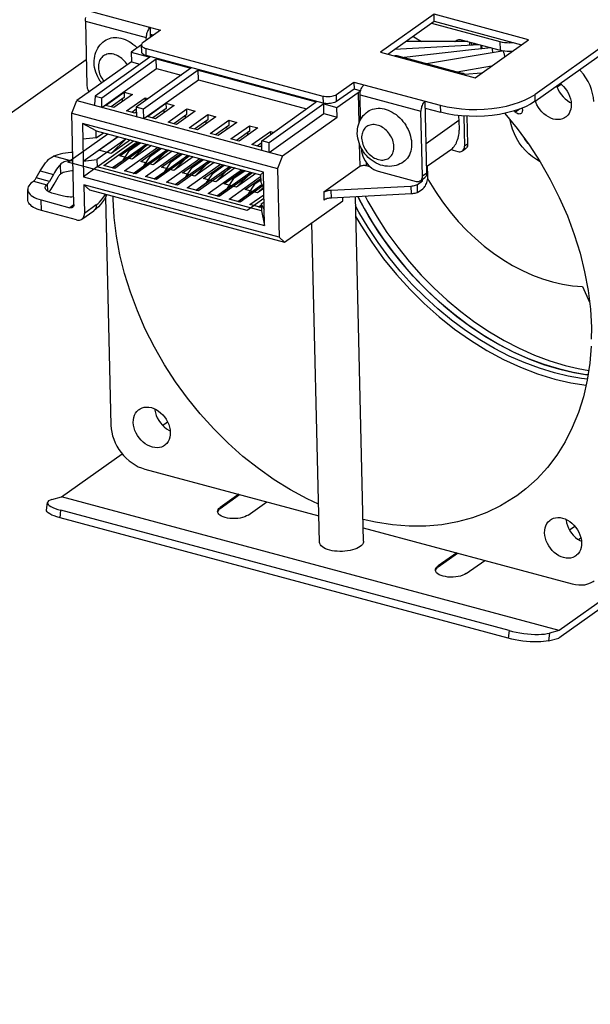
# Model space of a CAD drawing. Header units: millimetres. Extents: x 6 to 414, y 7 to 290.
# Tile 269 of 341: x 179.88 to 185.71, y 139.27 to 149.32. Entities that reach past the tile are written whole.
import ezdxf

# ---------------------------------------------------------------- set-up
doc = ezdxf.new("R2010")
doc.units = ezdxf.units.MM
doc.header["$LTSCALE"] = 23.1
doc.layers.get('0').update_dxf_attribs({"linetype": 'CONTINUOUS'})
doc.layers.add('_55275', color=7, linetype='CONTINUOUS')

msp = doc.modelspace()

# ---------------------------------------------------------------- linework, layer by layer
at = {"color": 7, "linetype": 'Continuous'}
for p, q in [((187.739, 150.395), (185.143, 148.553)), ((185.144, 148.482), (187.741, 150.323)), ((180.437, 149.445), (181.319, 149.209)), ((184.112, 149.37), (183.564, 148.982)), ((185.078, 149.111), (184.112, 149.37)), ((184.114, 149.299), (184.112, 149.37)), ((180.551, 149.301), (181.172, 149.134)), ((180.551, 149.301), (180.566, 148.639)), ((181.216, 149.136), (181.214, 149.237)), ((183.639, 148.962), (184.114, 149.299)), ((184.086, 149.28), (184.784, 149.093)), ((184.114, 149.299), (185.005, 149.06)), ((181.319, 149.209), (181.14, 149.082)), ((181.173, 149.105), (181.172, 149.134)), ((181.246, 149.157), (181.215, 149.165)), ((181.221, 149.164), (181.222, 149.14)), ((181.124, 149.057), (181.019, 148.983)), ((181.126, 148.985), (181.124, 149.057)), ((184.574, 149.06), (183.708, 149.012)), ((184.456, 149.092), (183.823, 149.093)), ((184.39, 149.109), (184.786, 149.003)), ((184.529, 149.072), (184.507, 149.056)), ((184.531, 148.723), (185.078, 149.111)), ((184.69, 149.029), (184.599, 149.019)), ((184.784, 149.093), (184.786, 149.003)), ((181.208, 148.932), (180.65, 148.536)), ((181.019, 148.983), (181.208, 148.932)), ((181.019, 148.983), (181.021, 148.884)), ((181.17, 149.021), (182.976, 148.536)), ((181.171, 148.949), (181.17, 149.021)), ((182.978, 148.464), (181.171, 148.949)), ((183.564, 148.982), (184.531, 148.723)), ((183.73, 148.95), (184.41, 148.767)), ((184.495, 149.007), (183.806, 148.929)), ((184.035, 148.868), (184.807, 148.998)), ((184.599, 149.019), (184.495, 149.007)), ((184.599, 149.023), (184.599, 149.018)), ((184.809, 148.998), (184.786, 149.003)), ((184.833, 148.994), (184.809, 148.998)), ((181.021, 148.884), (180.463, 148.489)), ((180.717, 148.518), (181.275, 148.914)), ((181.021, 148.884), (181.108, 148.861)), ((181.275, 148.914), (181.628, 148.82)), ((181.278, 148.816), (181.275, 148.914)), ((184.348, 148.784), (184.7, 148.843)), ((180.719, 148.42), (181.278, 148.816)), ((181.628, 148.82), (181.07, 148.424)), ((181.704, 148.799), (181.145, 148.403)), ((181.278, 148.816), (181.528, 148.749)), ((181.704, 148.799), (182.909, 148.476)), ((181.706, 148.701), (181.704, 148.799)), ((184.595, 148.769), (184.424, 148.755)), ((184.427, 148.751), (184.424, 148.757)), ((181.148, 148.305), (181.706, 148.701)), ((181.706, 148.701), (182.809, 148.405)), ((183.114, 148.552), (183.293, 148.679)), ((183.293, 148.679), (184.175, 148.442)), ((183.293, 148.679), (183.295, 148.607)), ((185.364, 148.638), (185.368, 148.626)), ((185.41, 148.655), (185.368, 148.626)), ((180.65, 148.536), (180.643, 148.449)), ((180.65, 148.536), (180.717, 148.518)), ((180.757, 148.441), (180.947, 148.576)), ((180.948, 148.522), (180.813, 148.426)), ((181.031, 148.553), (180.841, 148.419)), ((180.947, 148.576), (181.031, 148.553)), ((180.947, 148.576), (180.948, 148.522)), ((182.976, 148.536), (182.978, 148.464)), ((183.116, 148.48), (183.114, 148.552)), ((183.295, 148.607), (183.116, 148.48)), ((183.119, 148.419), (183.336, 148.573)), ((183.362, 148.589), (183.295, 148.607)), ((183.336, 148.573), (183.344, 148.254)), ((183.356, 148.548), (183.978, 148.381)), ((183.362, 148.296), (183.356, 148.548)), ((185.144, 148.482), (185.143, 148.553)), ((180.411, 148.361), (180.463, 148.489)), ((180.463, 148.489), (182.563, 147.925)), ((180.644, 148.44), (180.643, 148.449)), ((180.719, 148.42), (180.717, 148.518)), ((180.841, 148.419), (180.757, 148.441)), ((180.93, 148.482), (180.929, 148.509)), ((180.97, 148.384), (181.16, 148.519)), ((181.145, 148.403), (181.07, 148.424)), ((181.07, 148.424), (181.072, 148.325)), ((181.16, 148.519), (181.192, 148.51)), ((181.16, 148.519), (181.161, 148.488)), ((181.184, 148.327), (181.373, 148.462)), ((181.457, 148.439), (181.268, 148.304)), ((181.373, 148.462), (181.457, 148.439)), ((181.373, 148.462), (181.375, 148.408)), ((182.351, 148.08), (182.909, 148.476)), ((182.985, 148.455), (182.427, 148.059)), ((182.985, 148.455), (183.119, 148.419)), ((182.987, 148.357), (182.985, 148.455)), ((184.037, 147.75), (184.02, 148.484)), ((184.175, 148.442), (184.177, 148.37)), ((185.151, 148.473), (185.147, 148.484)), ((185.511, 148.479), (185.513, 148.452)), ((180.411, 148.361), (182.511, 147.797)), ((180.433, 147.43), (180.411, 148.361)), ((181.054, 148.362), (180.97, 148.384)), ((181.07, 148.401), (181.026, 148.369)), ((181.071, 148.374), (181.054, 148.362)), ((181.148, 148.305), (181.145, 148.403)), ((181.268, 148.304), (181.184, 148.327)), ((181.375, 148.408), (181.24, 148.312)), ((181.356, 148.367), (181.356, 148.394)), ((181.397, 148.27), (181.587, 148.404)), ((181.453, 148.255), (181.588, 148.351)), ((181.671, 148.382), (181.481, 148.247)), ((181.569, 148.337), (181.57, 148.31)), ((181.587, 148.404), (181.671, 148.382)), ((181.588, 148.351), (181.587, 148.404)), ((181.61, 148.212), (181.8, 148.347)), ((181.884, 148.324), (181.694, 148.19)), ((181.8, 148.347), (181.884, 148.324)), ((181.8, 148.347), (181.801, 148.293)), ((182.429, 147.961), (182.987, 148.357)), ((182.563, 147.925), (183.122, 148.321)), ((182.987, 148.357), (183.122, 148.321)), ((183.122, 148.321), (183.119, 148.419)), ((183.994, 147.719), (183.978, 148.381)), ((184.021, 148.412), (184.177, 148.37)), ((184.415, 148.332), (184.422, 148.023)), ((184.448, 148.33), (184.454, 148.046)), ((184.944, 148.373), (184.934, 148.385)), ((184.984, 148.401), (184.944, 148.373)), ((185.013, 148.413), (185.014, 148.387)), ((182.368, 147.76), (180.52, 148.256)), ((180.66, 148.182), (180.52, 148.256)), ((180.52, 148.256), (180.532, 147.71)), ((181.481, 148.247), (181.397, 148.27)), ((181.801, 148.293), (181.666, 148.197)), ((181.783, 148.253), (181.783, 148.28)), ((181.824, 148.155), (182.014, 148.29)), ((182.015, 148.236), (181.88, 148.14)), ((182.098, 148.267), (181.908, 148.133)), ((181.997, 148.196), (181.996, 148.223)), ((182.014, 148.29), (182.098, 148.267)), ((182.014, 148.29), (182.015, 148.236)), ((182.037, 148.098), (182.227, 148.232)), ((182.227, 148.232), (182.311, 148.21)), ((182.227, 148.232), (182.228, 148.179)), ((184.03, 148.05), (184.366, 148.288)), ((184.366, 148.288), (184.368, 148.187)), ((180.529, 147.871), (180.883, 148.122)), ((180.66, 148.182), (182.34, 147.731)), ((180.662, 148.111), (180.66, 148.182)), ((180.662, 148.111), (180.734, 148.162)), ((181.694, 148.19), (181.61, 148.212)), ((181.908, 148.133), (181.824, 148.155)), ((182.228, 148.179), (182.093, 148.083)), ((182.311, 148.21), (182.121, 148.075)), ((182.21, 148.138), (182.209, 148.165)), ((182.251, 148.041), (182.44, 148.175)), ((182.44, 148.175), (182.473, 148.166)), ((182.44, 148.175), (182.441, 148.144)), ((180.662, 148.111), (180.523, 148.095)), ((180.967, 148.1), (180.667, 147.887)), ((180.669, 147.815), (181.042, 148.08)), ((180.738, 147.828), (181.078, 148.07)), ((180.829, 147.804), (181.17, 148.045)), ((181.192, 148.04), (180.851, 147.798)), ((181.001, 147.979), (181.115, 148.06)), ((182.121, 148.075), (182.037, 148.098)), ((182.335, 148.018), (182.251, 148.041)), ((182.352, 148.058), (182.306, 148.026)), ((182.352, 148.031), (182.335, 148.018)), ((182.427, 148.059), (182.351, 148.08)), ((182.353, 147.981), (182.351, 148.08)), ((182.429, 147.961), (182.427, 148.059)), ((183.348, 148.049), (183.354, 147.816)), ((184.421, 148.012), (184.422, 148.023)), ((184.454, 148.046), (184.422, 148.023)), ((180.389, 147.877), (180.225, 147.921)), ((180.935, 147.882), (181.001, 147.979)), ((180.951, 147.771), (181.292, 148.013)), ((181.043, 147.747), (181.383, 147.988)), ((181.405, 147.982), (181.064, 147.741)), ((181.148, 147.825), (181.215, 147.922)), ((181.164, 147.714), (181.505, 147.955)), ((181.215, 147.922), (181.329, 148.003)), ((181.256, 147.689), (181.597, 147.931)), ((181.618, 147.925), (181.278, 147.683)), ((181.428, 147.865), (181.542, 147.945)), ((182.563, 147.925), (182.511, 147.797)), ((183.377, 147.989), (183.365, 148.011)), ((183.37, 147.993), (183.369, 148.003)), ((184.046, 147.822), (184.29, 147.995)), ((184.282, 147.989), (184.356, 147.969)), ((184.401, 147.976), (184.434, 147.999)), ((184.436, 148), (184.434, 147.999)), ((180.292, 147.834), (180.295, 147.738)), ((180.529, 147.871), (180.667, 147.887)), ((180.667, 147.887), (180.669, 147.815)), ((180.851, 147.798), (180.738, 147.828)), ((180.826, 147.805), (180.935, 147.882)), ((181.039, 147.747), (181.148, 147.825)), ((181.362, 147.767), (181.428, 147.865)), ((181.378, 147.657), (181.718, 147.898)), ((181.469, 147.632), (181.81, 147.874)), ((181.832, 147.868), (181.491, 147.626)), ((181.591, 147.599), (181.932, 147.841)), ((181.641, 147.807), (181.756, 147.888)), ((181.855, 147.75), (181.969, 147.831)), ((183.423, 147.824), (183.422, 147.853)), ((183.46, 147.814), (183.423, 147.824)), ((184.048, 147.718), (184.046, 147.822)), ((180.049, 147.7), (180.089, 147.772)), ((180.089, 147.772), (180.224, 147.736)), ((180.224, 147.736), (180.183, 147.664)), ((180.669, 147.815), (180.532, 147.71)), ((182.349, 147.364), (180.669, 147.815)), ((181.064, 147.741), (180.951, 147.771)), ((181.253, 147.69), (181.362, 147.767)), ((181.575, 147.71), (181.641, 147.807)), ((181.683, 147.575), (182.023, 147.816)), ((182.045, 147.811), (181.705, 147.569)), ((181.788, 147.653), (181.855, 147.75)), ((181.805, 147.542), (182.145, 147.784)), ((181.896, 147.518), (182.237, 147.759)), ((182.258, 147.753), (181.918, 147.512)), ((182.182, 147.774), (182.068, 147.693)), ((182.34, 147.731), (182.368, 147.76)), ((182.34, 147.731), (182.342, 147.66)), ((182.381, 147.214), (182.368, 147.76)), ((182.511, 147.797), (182.528, 147.094)), ((183.354, 147.816), (182.986, 147.554)), ((183.542, 147.769), (183.928, 147.665)), ((184.037, 147.75), (183.994, 147.719)), ((180.009, 147.658), (180.02, 147.666)), ((180.02, 147.666), (180.156, 147.63)), ((180.183, 147.664), (180.049, 147.7)), ((180.166, 147.564), (180.165, 147.639)), ((180.23, 147.636), (180.271, 147.708)), ((180.532, 147.71), (182.381, 147.214)), ((182.528, 147.094), (180.534, 147.629)), ((180.591, 147.578), (180.534, 147.629)), ((180.534, 147.629), (180.541, 147.338)), ((181.278, 147.683), (181.164, 147.714)), ((181.491, 147.626), (181.378, 147.657)), ((181.466, 147.633), (181.575, 147.71)), ((181.68, 147.576), (181.788, 147.653)), ((182.002, 147.595), (182.068, 147.693)), ((182.018, 147.485), (182.34, 147.714)), ((182.11, 147.46), (182.354, 147.634)), ((182.362, 147.618), (182.131, 147.454)), ((182.215, 147.538), (182.282, 147.636)), ((182.341, 147.678), (182.282, 147.636)), ((182.372, 147.599), (182.342, 147.66)), ((183.062, 147.576), (183.875, 147.617)), ((183.875, 147.617), (183.877, 147.537)), ((183.942, 147.633), (183.994, 147.67)), ((183.944, 147.553), (183.942, 147.633)), ((183.973, 147.672), (184.016, 147.703)), ((183.994, 147.67), (183.977, 147.675)), ((183.994, 147.67), (183.994, 147.687)), ((179.963, 147.476), (179.961, 147.583)), ((180.327, 147.514), (180.209, 147.546)), ((180.591, 147.578), (182.584, 147.043)), ((180.763, 147.515), (180.772, 147.53)), ((181.705, 147.569), (181.591, 147.599)), ((181.918, 147.512), (181.805, 147.542)), ((181.893, 147.518), (182.002, 147.595)), ((182.106, 147.461), (182.215, 147.538)), ((182.231, 147.428), (182.373, 147.528)), ((182.985, 147.554), (182.987, 147.474)), ((183.064, 147.495), (183.062, 147.576)), ((183.877, 147.537), (183.064, 147.495)), ((183.944, 147.553), (183.996, 147.59)), ((180.098, 147.475), (180.392, 147.396)), ((180.101, 147.368), (180.098, 147.475)), ((180.433, 147.425), (180.392, 147.396)), ((180.662, 147.424), (180.541, 147.338)), ((180.756, 147.503), (180.811, 145.177)), ((182.131, 147.454), (182.018, 147.485)), ((182.345, 147.397), (182.231, 147.428)), ((182.32, 147.404), (182.347, 147.423)), ((182.323, 147.403), (182.347, 147.42)), ((182.347, 147.436), (182.375, 147.456)), ((182.347, 147.436), (182.377, 147.375)), ((182.347, 147.436), (182.349, 147.364)), ((182.584, 147.043), (183.18, 147.466)), ((183.18, 147.466), (183.18, 147.501)), ((183.392, 143.994), (183.309, 147.508)), ((180.459, 147.271), (180.101, 147.368)), ((180.515, 147.279), (180.635, 147.365)), ((182.348, 147.399), (182.345, 147.397)), ((182.349, 147.364), (182.381, 147.214)), ((182.943, 143.983), (182.865, 147.243)), ((182.528, 147.094), (182.584, 147.043)), ((184.484, 146.043), (184.651, 145.94)), ((185.684, 145.689), (185.664, 145.691)), ((181.338, 145.175), (181.39, 145.212)), ((181.416, 145.13), (181.418, 145.103)), ((180.307, 144.444), (180.926, 144.883)), ((181.156, 144.729), (182.936, 144.251)), ((182.817, 144.425), (182.647, 144.516)), ((180.208, 144.418), (180.307, 144.444)), ((185.389, 143.08), (180.307, 144.444)), ((182.117, 144.471), (181.928, 144.337)), ((181.928, 144.328), (182.126, 144.469)), ((182.933, 144.372), (182.817, 144.425)), ((180.153, 144.31), (180.162, 144.387)), ((180.292, 144.231), (180.301, 144.308)), ((184.88, 143.08), (180.301, 144.308)), ((181.928, 144.328), (181.928, 144.337)), ((182.213, 144.26), (182.402, 144.394)), ((184.87, 143.002), (180.292, 144.231)), ((181.901, 144.291), (181.901, 144.295)), ((185.425, 144.228), (185.45, 144.22)), ((183.389, 144.13), (185.524, 143.557)), ((185.551, 144.144), (185.496, 144.104)), ((185.587, 144.009), (185.612, 144.026)), ((183.357, 143.938), (183.34, 143.928)), ((186.56, 143.91), (185.389, 143.08)), ((184.343, 143.874), (184.154, 143.74)), ((184.154, 143.731), (184.352, 143.871)), ((186.561, 143.838), (185.385, 143.004)), ((184.154, 143.731), (184.154, 143.74)), ((184.44, 143.663), (184.629, 143.797)), ((184.127, 143.694), (184.127, 143.697)), ((184.88, 143.08), (184.87, 143.002)), ((185.29, 143.054), (185.281, 142.977)), ((185.281, 142.977), (185.385, 143.004)), ((185.389, 143.08), (185.29, 143.054))]:
    msp.add_line(p, q, dxfattribs=at)
at = {"color": 4, "linetype": 'Continuous'}
for p, q in [((180.372, 147.861), (180.78, 148.15)), ((182.203, 147.369), (180.372, 147.861)), ((182.374, 147.49), (182.203, 147.369))]:
    msp.add_line(p, q, dxfattribs=at)
at = {"color": 5, "linetype": 'Continuous'}
for p, q in [((180.689, 147.982), (180.886, 148.122)), ((181.012, 148.088), (180.815, 147.948)), ((180.902, 147.925), (181.099, 148.064)), ((181.225, 148.031), (181.029, 147.891)), ((180.815, 147.948), (180.689, 147.982)), ((181.029, 147.891), (180.902, 147.925)), ((181.116, 147.868), (181.312, 148.007)), ((181.438, 147.973), (181.242, 147.834)), ((181.329, 147.81), (181.526, 147.95)), ((181.242, 147.834), (181.116, 147.868)), ((181.652, 147.916), (181.455, 147.777)), ((181.543, 147.753), (181.739, 147.893)), ((181.865, 147.859), (181.669, 147.719)), ((181.756, 147.696), (181.953, 147.835)), ((181.455, 147.777), (181.329, 147.81)), ((181.669, 147.719), (181.543, 147.753)), ((182.079, 147.802), (181.882, 147.662)), ((181.969, 147.639), (182.166, 147.778)), ((182.292, 147.744), (182.095, 147.605)), ((181.882, 147.662), (181.756, 147.696)), ((182.095, 147.605), (181.969, 147.639)), ((182.183, 147.581), (182.341, 147.694)), ((182.309, 147.548), (182.183, 147.581)), ((182.372, 147.592), (182.309, 147.548))]:
    msp.add_line(p, q, dxfattribs=at)
at = {"color": 2, "linetype": 'Continuous'}
for p, q in [((180.815, 147.948), (180.967, 148.1)), ((181.029, 147.891), (181.18, 148.043)), ((181.242, 147.834), (181.393, 147.985)), ((181.455, 147.777), (181.607, 147.928)), ((181.669, 147.719), (181.82, 147.871)), ((181.882, 147.662), (182.034, 147.814)), ((182.095, 147.605), (182.247, 147.756)), ((182.309, 147.548), (182.368, 147.607))]:
    msp.add_line(p, q, dxfattribs=at)
at = {"color": 7, "linetype": 'Continuous'}
for points in [[(180.551, 149.301), (180.551, 149.313), (180.552, 149.325), (180.555, 149.337)], [(181.214, 149.237), (181.207, 149.231), (181.2, 149.224), (181.194, 149.215), (181.189, 149.205), (181.184, 149.194), (181.179, 149.182), (181.176, 149.17), (181.174, 149.158), (181.172, 149.146), (181.172, 149.134)], [(180.746, 149.099), (180.762, 149.109), (180.778, 149.117), (180.796, 149.124), (180.814, 149.129), (180.833, 149.132), (180.853, 149.133)], [(180.853, 149.133), (180.873, 149.132), (180.893, 149.13), (180.914, 149.126), (180.935, 149.12), (180.955, 149.113), (180.976, 149.104), (180.996, 149.093), (181.016, 149.081), (181.035, 149.067)], [(181.238, 149.159), (181.24, 149.157), (181.242, 149.154)], [(183.897, 149.145), (183.906, 149.141), (183.984, 149.092)], [(180.667, 149.004), (180.677, 149.023), (180.688, 149.04), (180.701, 149.057), (180.715, 149.072), (180.73, 149.086), (180.746, 149.099)], [(181.035, 149.067), (181.054, 149.052), (181.072, 149.035), (181.08, 149.027)], [(181.14, 149.082), (181.132, 149.075), (181.127, 149.069), (181.124, 149.062), (181.124, 149.057)], [(181.124, 149.057), (181.124, 149.055), (181.126, 149.048), (181.131, 149.041), (181.137, 149.035), (181.146, 149.03), (181.157, 149.025), (181.17, 149.021)], [(184.324, 149.092), (184.326, 149.093), (184.335, 149.101)], [(184.335, 149.101), (184.343, 149.106), (184.354, 149.11), (184.366, 149.112), (184.378, 149.112), (184.39, 149.109)], [(184.474, 149.054), (184.475, 149.062), (184.476, 149.069), (184.477, 149.075), (184.478, 149.08), (184.479, 149.085), (184.479, 149.085)], [(184.49, 149.083), (184.49, 149.081), (184.491, 149.075), (184.492, 149.069), (184.493, 149.062), (184.494, 149.055)], [(184.593, 149.018), (184.592, 149.023), (184.592, 149.031), (184.592, 149.038), (184.592, 149.044), (184.592, 149.05), (184.592, 149.054), (184.592, 149.055)], [(184.595, 149.054), (184.596, 149.05), (184.597, 149.045), (184.597, 149.038), (184.598, 149.031), (184.599, 149.023)], [(184.713, 148.982), (184.712, 148.984), (184.711, 148.993), (184.71, 149.001), (184.709, 149.008), (184.708, 149.014), (184.707, 149.019), (184.706, 149.024), (184.705, 149.025)], [(184.784, 149.093), (184.807, 149.087), (184.831, 149.083), (184.857, 149.081), (184.883, 149.08), (184.909, 149.081), (184.922, 149.082)], [(180.717, 148.668), (180.717, 148.669), (180.702, 148.689), (180.688, 148.71), (180.676, 148.733), (180.666, 148.755), (180.657, 148.779), (180.65, 148.802), (180.645, 148.826), (180.641, 148.85), (180.64, 148.874), (180.64, 148.897), (180.642, 148.92), (180.646, 148.942), (180.651, 148.964), (180.658, 148.984), (180.667, 149.004)], [(180.897, 148.937), (180.883, 148.945), (180.869, 148.952), (180.854, 148.958), (180.84, 148.962), (180.825, 148.965), (180.811, 148.966), (180.797, 148.966), (180.784, 148.965), (180.771, 148.962), (180.759, 148.958), (180.747, 148.953), (180.736, 148.946), (180.726, 148.938), (180.717, 148.929), (180.709, 148.919), (180.702, 148.908), (180.696, 148.897), (180.691, 148.884), (180.687, 148.87), (180.685, 148.856), (180.684, 148.842), (180.684, 148.826), (180.685, 148.811), (180.687, 148.795), (180.691, 148.779), (180.696, 148.764), (180.702, 148.748), (180.709, 148.733), (180.717, 148.718), (180.727, 148.703), (180.737, 148.689), (180.74, 148.685)], [(180.948, 148.894), (180.936, 148.907), (180.924, 148.918), (180.91, 148.928), (180.897, 148.937)], [(181.171, 148.949), (181.159, 148.953), (181.148, 148.958), (181.139, 148.964), (181.132, 148.97), (181.128, 148.976), (181.126, 148.983), (181.126, 148.985)], [(183.707, 148.944), (183.714, 148.948), (183.721, 148.95), (183.727, 148.95), (183.73, 148.95)], [(184.835, 148.939), (184.833, 148.946), (184.832, 148.954), (184.83, 148.962), (184.828, 148.97), (184.826, 148.977), (184.823, 148.983), (184.821, 148.989), (184.819, 148.993), (184.817, 148.996), (184.817, 148.996)], [(184.909, 148.991), (184.885, 148.991), (184.859, 148.992), (184.833, 148.994)], [(180.978, 148.854), (180.97, 148.867), (180.959, 148.881), (180.948, 148.894)], [(184.41, 148.767), (184.408, 148.767), (184.401, 148.767), (184.395, 148.765), (184.388, 148.761)], [(184.424, 148.757), (184.419, 148.762), (184.414, 148.766), (184.41, 148.767)], [(185.742, 148.48), (185.739, 148.521), (185.731, 148.562), (185.72, 148.603), (185.705, 148.644), (185.686, 148.684), (185.663, 148.723), (185.637, 148.759), (185.609, 148.793), (185.598, 148.804)], [(180.566, 148.639), (180.568, 148.627), (180.57, 148.616), (180.575, 148.604), (180.58, 148.593), (180.587, 148.583), (180.591, 148.579)], [(183.36, 148.584), (183.364, 148.596), (183.368, 148.608), (183.373, 148.619), (183.379, 148.629), (183.385, 148.638), (183.391, 148.645), (183.398, 148.651)], [(185.368, 148.626), (185.379, 148.6), (185.394, 148.574), (185.41, 148.55), (185.429, 148.528), (185.45, 148.508), (185.473, 148.49), (185.496, 148.475), (185.511, 148.468)], [(185.4, 148.663), (185.413, 148.653), (185.434, 148.633), (185.453, 148.611), (185.47, 148.586), (185.485, 148.561), (185.496, 148.534), (185.505, 148.506), (185.511, 148.479)], [(182.976, 148.536), (182.99, 148.533), (183.005, 148.531), (183.02, 148.53), (183.036, 148.53), (183.051, 148.531), (183.066, 148.534), (183.08, 148.537), (183.093, 148.541), (183.104, 148.546), (183.114, 148.552)], [(183.336, 148.573), (183.341, 148.576), (183.347, 148.579), (183.353, 148.581), (183.36, 148.582)], [(183.356, 148.548), (183.357, 148.56), (183.358, 148.572), (183.36, 148.584)], [(184.175, 148.442), (184.244, 148.426), (184.316, 148.414), (184.392, 148.405), (184.469, 148.4), (184.547, 148.399), (184.625, 148.402), (184.702, 148.409), (184.778, 148.42), (184.85, 148.434), (184.919, 148.452), (184.984, 148.473), (185.043, 148.497), (185.096, 148.524), (185.143, 148.553)], [(183.116, 148.48), (183.106, 148.475), (183.095, 148.47), (183.082, 148.465), (183.068, 148.462), (183.053, 148.46), (183.037, 148.459), (183.022, 148.458), (183.006, 148.459), (182.992, 148.461), (182.978, 148.464)], [(184.02, 148.484), (184.013, 148.478), (184.006, 148.471), (184, 148.462), (183.995, 148.452), (183.99, 148.441), (183.985, 148.429), (183.982, 148.417), (183.98, 148.405), (183.978, 148.393), (183.978, 148.381)], [(185.144, 148.482), (185.098, 148.452), (185.045, 148.426), (184.985, 148.402), (184.921, 148.38), (184.852, 148.363), (184.779, 148.348), (184.704, 148.338), (184.627, 148.331), (184.549, 148.328), (184.47, 148.329), (184.393, 148.333), (184.318, 148.342), (184.246, 148.354), (184.177, 148.37)], [(185.329, 148.301), (185.304, 148.31), (185.279, 148.322), (185.256, 148.336), (185.233, 148.354), (185.212, 148.374), (185.194, 148.396), (185.177, 148.42), (185.163, 148.446), (185.151, 148.473)], [(185.513, 148.452), (185.512, 148.426), (185.508, 148.402), (185.5, 148.379), (185.49, 148.358), (185.477, 148.34), (185.461, 148.325), (185.454, 148.319)], [(183.355, 148.283), (183.365, 148.301), (183.377, 148.319), (183.389, 148.336), (183.403, 148.351), (183.419, 148.365), (183.435, 148.378)], [(183.435, 148.378), (183.45, 148.387), (183.467, 148.396), (183.484, 148.402), (183.503, 148.407), (183.522, 148.41), (183.541, 148.411)], [(183.541, 148.411), (183.562, 148.411), (183.582, 148.409), (183.603, 148.405), (183.623, 148.399), (183.644, 148.391), (183.664, 148.382), (183.685, 148.372), (183.705, 148.359), (183.724, 148.346)], [(183.724, 148.346), (183.743, 148.33), (183.761, 148.314), (183.778, 148.296)], [(184.361, 148.337), (184.363, 148.324), (184.366, 148.288)], [(184.835, 148.359), (184.96, 148.205), (185.082, 148.037), (185.195, 147.863), (185.298, 147.684), (185.391, 147.5), (185.473, 147.313), (185.543, 147.124), (185.603, 146.933), (185.65, 146.741), (185.685, 146.55), (185.708, 146.36), (185.719, 146.173), (185.718, 146.056)], [(185, 148.358), (184.996, 148.355), (184.989, 148.353), (184.982, 148.352), (184.974, 148.353), (184.966, 148.356), (184.958, 148.36), (184.951, 148.366), (184.944, 148.373)], [(185.014, 148.387), (185.013, 148.378), (185.011, 148.371), (185.007, 148.364), (185.002, 148.359), (185, 148.358)], [(183.365, 148.011), (183.354, 148.034), (183.346, 148.057), (183.339, 148.081), (183.333, 148.105), (183.33, 148.129), (183.328, 148.153), (183.329, 148.176), (183.331, 148.199), (183.334, 148.221), (183.34, 148.242), (183.347, 148.263), (183.355, 148.283)], [(183.585, 148.216), (183.571, 148.224), (183.557, 148.231), (183.543, 148.236), (183.528, 148.24), (183.514, 148.243), (183.5, 148.245), (183.486, 148.245), (183.472, 148.243), (183.46, 148.24), (183.447, 148.236), (183.436, 148.231), (183.425, 148.225), (183.415, 148.217), (183.406, 148.208), (183.398, 148.198), (183.39, 148.187), (183.385, 148.175), (183.38, 148.162), (183.376, 148.149), (183.373, 148.135), (183.372, 148.12), (183.372, 148.105), (183.373, 148.089), (183.376, 148.074), (183.38, 148.058), (183.384, 148.042), (183.391, 148.027), (183.398, 148.011), (183.406, 147.996), (183.415, 147.982), (183.426, 147.968), (183.437, 147.954)], [(183.778, 148.296), (183.794, 148.277), (183.809, 148.258), (183.823, 148.237), (183.835, 148.216), (183.846, 148.194), (183.856, 148.172)], [(184.899, 148.246), (184.889, 148.291), (184.889, 148.293)], [(185.047, 147.979), (185.013, 148.019), (184.982, 148.06), (184.955, 148.105), (184.932, 148.151), (184.913, 148.197), (184.899, 148.246)], [(185.454, 148.319), (185.443, 148.312), (185.423, 148.303), (185.401, 148.297), (185.377, 148.295), (185.353, 148.297), (185.329, 148.301)], [(183.637, 148.173), (183.625, 148.185), (183.612, 148.196), (183.599, 148.207), (183.585, 148.216)], [(183.698, 148.054), (183.694, 148.069), (183.689, 148.085), (183.683, 148.101), (183.676, 148.116), (183.668, 148.131), (183.658, 148.146), (183.648, 148.16), (183.637, 148.173)], [(183.856, 148.172), (183.864, 148.149), (183.871, 148.126), (183.876, 148.103), (183.88, 148.081), (183.882, 148.058), (183.882, 148.036), (183.881, 148.015), (183.878, 147.994), (183.873, 147.974)], [(184.29, 147.995), (184.299, 148.002), (184.308, 148.011), (184.317, 148.021), (184.325, 148.033), (184.333, 148.046), (184.34, 148.06), (184.346, 148.075), (184.352, 148.09), (184.357, 148.106), (184.361, 148.123), (184.364, 148.139), (184.367, 148.155), (184.368, 148.171), (184.368, 148.187)], [(183.437, 147.954), (183.449, 147.942), (183.461, 147.931), (183.475, 147.921), (183.488, 147.911), (183.502, 147.903), (183.516, 147.897), (183.531, 147.891), (183.545, 147.887), (183.56, 147.884), (183.574, 147.883), (183.588, 147.883), (183.601, 147.884), (183.614, 147.887), (183.626, 147.891), (183.638, 147.896), (183.649, 147.903), (183.659, 147.911), (183.668, 147.919), (183.676, 147.929), (183.683, 147.94), (183.689, 147.952), (183.694, 147.965), (183.698, 147.978), (183.7, 147.992), (183.701, 148.007), (183.701, 148.022), (183.7, 148.038), (183.698, 148.054)], [(184.454, 148.046), (184.454, 148.035), (184.452, 148.025), (184.448, 148.015), (184.443, 148.007), (184.436, 148)], [(185.031, 148.108), (185.035, 148.101), (185.066, 148.058), (185.072, 148.051)], [(185.073, 148.05), (185.048, 148.083), (185.034, 148.104)], [(180.174, 147.887), (180.181, 147.894), (180.189, 147.901), (180.197, 147.906), (180.206, 147.912), (180.215, 147.917), (180.225, 147.921)], [(180.421, 147.959), (180.402, 147.959), (180.374, 147.956), (180.347, 147.953), (180.32, 147.949), (180.294, 147.943), (180.27, 147.937), (180.247, 147.93), (180.225, 147.921)], [(183.37, 147.993), (183.372, 147.969), (183.376, 147.945), (183.384, 147.921), (183.394, 147.898), (183.407, 147.875), (183.422, 147.853), (183.439, 147.834), (183.457, 147.816), (183.477, 147.8), (183.498, 147.787), (183.52, 147.777), (183.542, 147.769)], [(183.422, 147.928), (183.405, 147.947), (183.39, 147.968), (183.377, 147.989)], [(183.799, 147.864), (183.782, 147.852), (183.763, 147.843), (183.744, 147.834), (183.724, 147.828), (183.703, 147.823), (183.681, 147.82), (183.658, 147.818), (183.636, 147.819), (183.613, 147.821), (183.59, 147.826), (183.566, 147.832), (183.544, 147.841), (183.521, 147.851), (183.499, 147.863), (183.478, 147.877), (183.458, 147.893), (183.439, 147.91), (183.422, 147.928)], [(183.873, 147.974), (183.867, 147.955), (183.86, 147.936), (183.85, 147.919), (183.84, 147.903), (183.828, 147.889)], [(184.356, 147.969), (184.367, 147.967), (184.377, 147.967), (184.387, 147.969), (184.396, 147.972), (184.401, 147.976)], [(184.401, 147.976), (184.403, 147.977), (184.41, 147.984), (184.415, 147.992), (184.419, 148.001), (184.421, 148.012)], [(185.194, 147.865), (185.157, 147.887), (185.118, 147.914), (185.081, 147.945), (185.047, 147.979)], [(180.089, 147.772), (180.102, 147.794), (180.116, 147.815), (180.13, 147.835), (180.144, 147.854), (180.159, 147.871), (180.174, 147.887)], [(180.292, 147.834), (180.28, 147.82), (180.268, 147.805), (180.257, 147.789), (180.245, 147.772), (180.234, 147.754), (180.224, 147.736)], [(180.389, 147.877), (180.374, 147.875), (180.36, 147.872), (180.347, 147.868), (180.334, 147.863), (180.322, 147.857), (180.311, 147.851), (180.301, 147.843), (180.292, 147.834)], [(180.389, 147.877), (180.403, 147.878), (180.418, 147.879), (180.422, 147.879)], [(183.423, 147.824), (183.416, 147.825), (183.409, 147.826), (183.401, 147.827), (183.393, 147.827), (183.386, 147.826), (183.378, 147.825), (183.371, 147.823), (183.365, 147.821), (183.359, 147.819), (183.354, 147.816)], [(183.828, 147.889), (183.814, 147.876), (183.799, 147.864)], [(180.271, 147.708), (180.275, 147.714), (180.278, 147.72), (180.282, 147.725), (180.286, 147.73), (180.29, 147.734), (180.295, 147.738)], [(180.299, 147.742), (180.299, 147.741), (180.298, 147.741), (180.297, 147.74), (180.296, 147.739), (180.295, 147.739), (180.295, 147.738)], [(180.425, 147.771), (180.412, 147.771), (180.393, 147.77), (180.375, 147.767), (180.357, 147.764), (180.341, 147.76), (180.325, 147.754), (180.312, 147.748), (180.299, 147.742)], [(183.973, 147.672), (183.975, 147.674), (183.982, 147.68), (183.987, 147.688), (183.991, 147.698), (183.993, 147.708), (183.994, 147.719)], [(183.996, 147.59), (184.003, 147.596), (184.01, 147.603), (184.017, 147.611), (184.023, 147.621), (184.029, 147.632), (184.034, 147.643), (184.038, 147.655), (184.042, 147.668), (184.045, 147.68), (184.047, 147.693), (184.048, 147.706), (184.048, 147.718)], [(184.037, 147.75), (184.036, 147.739), (184.034, 147.728), (184.031, 147.719), (184.025, 147.711), (184.019, 147.704), (184.016, 147.703)], [(180.009, 147.658), (179.994, 147.646), (179.982, 147.634), (179.972, 147.621), (179.966, 147.609), (179.962, 147.596), (179.961, 147.583)], [(180.02, 147.666), (180.025, 147.67), (180.03, 147.675), (180.035, 147.68), (180.04, 147.686), (180.044, 147.693), (180.049, 147.7)], [(180.141, 147.6), (180.141, 147.606), (180.144, 147.614), (180.149, 147.622), (180.156, 147.63)], [(180.165, 147.639), (180.163, 147.637), (180.162, 147.636), (180.16, 147.634), (180.159, 147.633), (180.157, 147.631), (180.156, 147.63)], [(180.183, 147.664), (180.18, 147.659), (180.177, 147.654), (180.174, 147.65), (180.171, 147.646), (180.168, 147.642), (180.165, 147.639)], [(180.178, 147.557), (180.178, 147.557), (180.189, 147.572), (180.2, 147.587), (180.21, 147.602), (180.22, 147.619), (180.23, 147.636)], [(183.875, 147.617), (183.888, 147.619), (183.9, 147.62), (183.912, 147.623), (183.923, 147.626), (183.933, 147.629), (183.942, 147.633)], [(183.928, 147.665), (183.939, 147.664), (183.949, 147.663), (183.959, 147.665), (183.967, 147.669), (183.973, 147.672)], [(184.047, 147.692), (184.059, 147.671), (184.125, 147.561), (184.197, 147.455), (184.275, 147.353), (184.358, 147.256), (184.446, 147.164)], [(179.961, 147.583), (179.963, 147.569), (179.967, 147.557), (179.975, 147.544), (179.985, 147.532), (179.998, 147.52), (180.014, 147.51), (180.032, 147.5), (180.052, 147.49), (180.074, 147.482), (180.098, 147.475)], [(180.182, 147.556), (180.17, 147.561), (180.16, 147.568), (180.152, 147.575), (180.146, 147.583), (180.143, 147.59), (180.141, 147.598), (180.141, 147.6)], [(180.209, 147.546), (180.195, 147.55), (180.182, 147.556)], [(180.662, 147.424), (180.679, 147.437), (180.696, 147.454), (180.713, 147.472), (180.73, 147.493), (180.745, 147.516), (180.756, 147.534)], [(180.763, 147.515), (180.764, 147.516), (180.766, 147.522), (180.765, 147.528), (180.764, 147.532)], [(182.986, 147.554), (182.992, 147.559), (183, 147.563), (183.009, 147.566), (183.019, 147.569), (183.029, 147.572), (183.04, 147.574), (183.051, 147.575), (183.062, 147.576)], [(183.944, 147.553), (183.935, 147.548), (183.925, 147.545), (183.914, 147.542), (183.902, 147.54), (183.89, 147.538), (183.877, 147.537)], [(180.101, 147.368), (180.078, 147.374), (180.057, 147.382), (180.037, 147.391), (180.02, 147.4), (180.004, 147.41), (179.992, 147.421), (179.981, 147.432), (179.973, 147.444), (179.967, 147.456), (179.964, 147.469), (179.963, 147.476)], [(180.431, 147.506), (180.431, 147.506), (180.413, 147.505), (180.395, 147.505), (180.377, 147.506), (180.36, 147.508), (180.343, 147.511), (180.327, 147.514)], [(180.433, 147.43), (180.433, 147.423), (180.431, 147.416), (180.429, 147.41), (180.426, 147.405), (180.421, 147.401), (180.42, 147.4)], [(180.763, 147.515), (180.745, 147.485), (180.726, 147.456), (180.705, 147.43), (180.683, 147.405), (180.66, 147.384), (180.635, 147.365)], [(180.662, 147.424), (180.661, 147.412), (180.659, 147.401), (180.656, 147.391), (180.651, 147.382), (180.645, 147.374), (180.638, 147.367), (180.635, 147.365)], [(182.647, 144.516), (182.48, 144.619), (182.317, 144.734), (182.16, 144.858), (182.008, 144.993), (181.862, 145.138), (181.724, 145.291), (181.593, 145.452), (181.471, 145.62), (181.358, 145.794), (181.255, 145.973), (181.162, 146.157), (181.081, 146.343), (181.01, 146.533), (180.951, 146.724), (180.903, 146.916), (180.868, 147.107), (180.845, 147.296), (180.834, 147.484), (180.834, 147.513)], [(183.064, 147.495), (183.053, 147.495), (183.042, 147.493), (183.031, 147.491), (183.02, 147.489), (183.011, 147.485), (183.002, 147.482), (182.994, 147.478), (182.987, 147.474)], [(184.761, 146.008), (184.607, 146.1), (184.457, 146.201), (184.31, 146.312), (184.168, 146.432), (184.031, 146.56), (183.9, 146.696), (183.776, 146.839), (183.658, 146.989), (183.548, 147.144), (183.446, 147.305), (183.353, 147.47), (183.333, 147.509)], [(183.333, 147.509), (183.397, 147.389), (183.491, 147.231), (183.593, 147.078), (183.703, 146.93), (183.819, 146.787), (183.942, 146.651), (184.071, 146.522), (184.204, 146.4), (184.343, 146.286), (184.486, 146.18), (184.632, 146.084)], [(183.408, 147.513), (183.435, 147.46), (183.529, 147.3), (183.631, 147.144), (183.741, 146.993), (183.857, 146.847), (183.981, 146.708), (184.11, 146.577), (184.245, 146.452), (184.385, 146.336), (184.529, 146.229), (184.677, 146.13)], [(180.42, 147.4), (180.417, 147.398), (180.411, 147.396), (180.405, 147.395), (180.399, 147.395), (180.392, 147.396)], [(180.515, 147.279), (180.518, 147.282), (180.525, 147.288), (180.531, 147.296), (180.536, 147.306), (180.539, 147.316), (180.541, 147.327), (180.541, 147.338)], [(184.728, 145.96), (184.579, 146.047), (184.432, 146.144), (184.29, 146.249), (184.151, 146.363), (184.017, 146.485), (183.889, 146.614), (183.766, 146.75), (183.65, 146.893), (183.54, 147.041), (183.438, 147.194), (183.344, 147.352), (183.311, 147.414)], [(180.459, 147.271), (180.47, 147.269), (180.481, 147.268), (180.491, 147.269), (180.501, 147.272), (180.51, 147.276), (180.515, 147.279)], [(183.314, 147.302), (183.363, 147.218), (183.475, 147.044), (183.597, 146.876), (183.727, 146.715), (183.866, 146.562), (184.011, 146.418), (184.163, 146.283), (184.321, 146.158), (184.484, 146.043)], [(184.446, 147.164), (184.534, 147.081), (184.625, 147.003), (184.719, 146.932), (184.815, 146.866), (184.914, 146.807), (185.014, 146.754), (185.116, 146.709), (185.219, 146.67), (185.322, 146.639), (185.424, 146.615), (185.526, 146.599), (185.627, 146.591)], [(185.627, 146.591), (185.698, 146.432), (185.7, 146.428)], [(184.677, 146.13), (184.828, 146.041), (184.982, 145.962), (185.137, 145.893), (185.293, 145.835), (185.451, 145.787)], [(184.632, 146.084), (184.782, 145.996), (184.934, 145.919), (185.087, 145.851), (185.241, 145.794), (185.396, 145.747)], [(184.651, 145.94), (184.821, 145.848), (184.994, 145.768), (185.168, 145.702), (185.344, 145.648)], [(185.342, 145.711), (185.187, 145.758), (185.033, 145.815), (184.88, 145.882), (184.728, 145.96)], [(185.396, 145.747), (185.236, 145.796), (185.076, 145.855), (184.918, 145.926), (184.761, 146.008)], [(185.717, 145.984), (185.703, 145.81), (185.676, 145.635), (185.638, 145.467), (185.587, 145.306), (185.524, 145.152), (185.45, 145.007), (185.365, 144.871), (185.27, 144.746), (185.164, 144.63), (185.049, 144.526), (184.958, 144.457)], [(185.678, 145.647), (185.619, 145.653), (185.481, 145.678), (185.342, 145.711)], [(185.664, 145.691), (185.531, 145.715), (185.396, 145.747)], [(185.396, 145.747), (185.538, 145.713), (185.678, 145.689), (185.684, 145.688)], [(185.451, 145.787), (185.585, 145.755), (185.692, 145.736)], [(185.344, 145.648), (185.51, 145.61), (185.665, 145.585)], [(181.04, 145.205), (181.041, 145.231), (181.046, 145.255), (181.053, 145.278), (181.063, 145.299), (181.077, 145.317), (181.092, 145.332), (181.099, 145.337)], [(181.099, 145.337), (181.11, 145.345), (181.13, 145.354), (181.152, 145.359), (181.175, 145.362), (181.199, 145.36), (181.224, 145.356), (181.248, 145.347)], [(181.248, 145.347), (181.273, 145.336), (181.296, 145.321), (181.319, 145.304), (181.34, 145.284), (181.359, 145.262), (181.376, 145.237), (181.39, 145.212), (181.402, 145.185), (181.411, 145.157), (181.416, 145.13)], [(181.258, 145.343), (181.259, 145.331), (181.265, 145.304), (181.273, 145.277), (181.285, 145.251), (181.299, 145.225), (181.316, 145.201), (181.335, 145.179)], [(180.811, 145.177), (180.814, 145.141), (180.82, 145.106), (180.828, 145.069), (180.84, 145.033), (180.855, 144.998), (180.873, 144.963), (180.893, 144.93), (180.916, 144.898)], [(181.14, 145.004), (181.119, 145.024), (181.1, 145.046), (181.083, 145.07), (181.068, 145.096), (181.057, 145.123), (181.048, 145.151), (181.043, 145.178), (181.04, 145.205)], [(181.335, 145.179), (181.356, 145.159), (181.378, 145.141), (181.401, 145.127), (181.417, 145.119)], [(181.36, 144.97), (181.348, 144.963), (181.328, 144.954), (181.306, 144.949), (181.283, 144.946), (181.259, 144.948), (181.235, 144.952), (181.21, 144.961), (181.186, 144.972), (181.162, 144.987), (181.14, 145.004)], [(181.418, 145.103), (181.417, 145.077), (181.413, 145.053), (181.406, 145.03), (181.395, 145.009), (181.382, 144.991), (181.366, 144.976), (181.36, 144.97)], [(180.916, 144.898), (180.941, 144.867), (180.968, 144.839), (180.997, 144.814), (181.027, 144.791), (181.058, 144.771), (181.09, 144.753), (181.123, 144.74), (181.156, 144.729)], [(180.208, 144.418), (180.189, 144.412), (180.175, 144.405), (180.166, 144.396), (180.162, 144.387)], [(184.958, 144.457), (184.924, 144.434), (184.792, 144.353), (184.651, 144.286), (184.504, 144.231), (184.35, 144.189), (184.19, 144.161), (184.026, 144.147), (183.858, 144.146), (183.686, 144.159), (183.513, 144.186), (183.387, 144.215)], [(180.292, 144.231), (180.26, 144.24), (180.232, 144.25), (180.207, 144.26), (180.187, 144.271), (180.171, 144.281), (180.16, 144.291), (180.154, 144.301), (180.153, 144.31)], [(180.162, 144.387), (180.163, 144.378), (180.169, 144.368), (180.181, 144.358), (180.196, 144.348), (180.217, 144.337), (180.241, 144.327), (180.269, 144.317), (180.301, 144.308)], [(181.901, 144.295), (181.902, 144.303), (181.906, 144.315), (181.915, 144.326), (181.928, 144.337)], [(181.928, 144.328), (181.915, 144.317), (181.906, 144.306), (181.902, 144.294)], [(181.978, 144.233), (181.957, 144.24), (181.939, 144.248), (181.924, 144.258), (181.912, 144.268), (181.905, 144.28), (181.901, 144.291)], [(182.213, 144.26), (182.197, 144.25), (182.178, 144.242), (182.156, 144.235), (182.132, 144.229), (182.106, 144.225), (182.08, 144.223), (182.053, 144.223), (182.027, 144.225), (182.002, 144.228), (181.978, 144.233)], [(185.241, 144.078), (185.242, 144.104), (185.246, 144.128), (185.253, 144.151), (185.264, 144.172), (185.277, 144.19), (185.293, 144.205), (185.3, 144.21)], [(185.3, 144.21), (185.311, 144.217), (185.331, 144.227), (185.353, 144.232), (185.376, 144.235), (185.4, 144.233), (185.425, 144.228)], [(185.45, 144.22), (185.474, 144.208), (185.498, 144.193), (185.52, 144.176), (185.541, 144.156), (185.56, 144.133), (185.577, 144.109), (185.591, 144.084), (185.602, 144.057), (185.611, 144.031), (185.616, 144.004)], [(185.459, 144.216), (185.46, 144.206), (185.465, 144.179), (185.473, 144.152), (185.485, 144.125), (185.499, 144.1), (185.515, 144.075), (185.534, 144.053), (185.555, 144.032), (185.578, 144.014)], [(185.435, 143.825), (185.41, 143.834), (185.385, 143.845), (185.362, 143.86), (185.339, 143.878), (185.319, 143.898), (185.3, 143.92), (185.283, 143.944), (185.269, 143.97), (185.257, 143.996), (185.249, 144.024), (185.243, 144.051), (185.241, 144.078)], [(185.616, 144.004), (185.619, 143.977), (185.618, 143.951), (185.614, 143.927), (185.607, 143.904), (185.596, 143.883), (185.583, 143.865), (185.568, 143.849), (185.56, 143.843)], [(185.578, 144.014), (185.602, 143.999), (185.618, 143.992)], [(183.34, 143.928), (183.322, 143.918), (183.301, 143.91), (183.278, 143.903), (183.254, 143.898), (183.228, 143.893), (183.202, 143.89), (183.175, 143.888), (183.148, 143.888), (183.121, 143.89), (183.095, 143.892), (183.07, 143.896), (183.046, 143.902), (183.024, 143.909), (183.004, 143.916), (182.987, 143.925), (182.972, 143.935), (182.96, 143.946), (182.951, 143.957), (182.945, 143.969), (182.943, 143.981), (182.943, 143.983)], [(183.392, 143.994), (183.392, 143.984), (183.388, 143.972), (183.38, 143.96), (183.37, 143.949), (183.357, 143.938)], [(185.56, 143.843), (185.55, 143.837), (185.529, 143.827), (185.507, 143.821), (185.484, 143.819), (185.46, 143.82), (185.435, 143.825)], [(184.127, 143.697), (184.128, 143.706), (184.133, 143.717), (184.141, 143.729), (184.154, 143.74)], [(184.154, 143.731), (184.141, 143.72), (184.133, 143.709), (184.128, 143.697)], [(184.205, 143.636), (184.183, 143.643), (184.165, 143.651), (184.15, 143.661), (184.138, 143.671), (184.131, 143.682), (184.127, 143.694)], [(184.44, 143.663), (184.423, 143.653), (184.404, 143.645), (184.382, 143.637), (184.358, 143.632), (184.333, 143.628), (184.306, 143.626), (184.28, 143.626), (184.254, 143.627), (184.229, 143.631), (184.205, 143.636)], [(185.524, 143.557), (185.557, 143.55), (185.59, 143.546), (185.622, 143.546), (185.652, 143.549), (185.682, 143.556), (185.71, 143.567), (185.736, 143.581), (185.747, 143.588)], [(185.281, 142.977), (185.258, 142.972), (185.231, 142.968), (185.201, 142.966), (185.168, 142.965), (185.132, 142.965), (185.095, 142.967), (185.056, 142.97), (185.018, 142.974), (184.979, 142.98), (184.941, 142.986), (184.905, 142.994), (184.87, 143.002)], [(184.88, 143.08), (184.914, 143.071), (184.951, 143.063), (184.988, 143.057), (185.027, 143.051), (185.066, 143.047), (185.104, 143.044), (185.142, 143.042), (185.177, 143.042), (185.21, 143.043), (185.241, 143.045), (185.267, 143.049), (185.29, 143.054)]]:
    msp.add_lwpolyline(points, dxfattribs=at)
at = {"layer": '_55275', "color": 7, "linetype": 'Continuous'}
msp.add_line((166.965, 139.266), (180.56, 148.909), dxfattribs=at)

doc.saveas('drawing.dxf')
